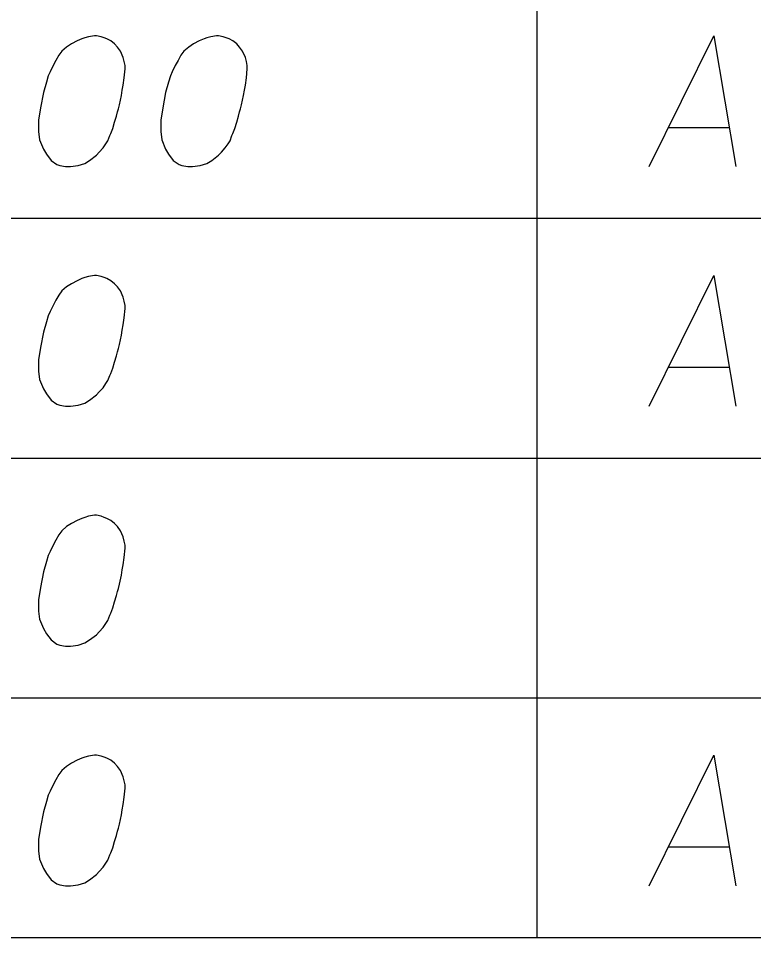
# Model space of a CAD drawing. Extents: x 2074207 to 2076812, y 516372 to 523312.
# Drawn here: x 2076426.04 to 2076453.01, y 520427.83 to 520461.56 of the extents above; entities that cross this region are included whole.
import ezdxf

# ---------------------------------------------------------------- set-up
doc = ezdxf.new("R2010")
doc.units = 0
for name, color, linetype in [('Prop DirtTable_ Soil Test Results - Outline (Major)', 7, 'Continuous'), ('Prop DirtTable_ Soil Test Results - Outline (Minor)', 7, 'Continuous'), ('Prop DirtTable_ Soil Test Results - Tx (Sample Data)', 7, 'Continuous')]:
    doc.layers.add(name, color=color, linetype=linetype)

msp = doc.modelspace()

# ---------------------------------------------------------------- linework, layer by layer
at = {"layer": 'Prop DirtTable_ Soil Test Results - Outline (Major)'}
msp.add_line((2076260.609, 520427.826), (2076811.903, 520427.826), dxfattribs=at)
at = {"layer": 'Prop DirtTable_ Soil Test Results - Outline (Minor)'}
for p, q in [((2076445.062, 520478.626), (2076445.062, 520454.226)), ((2076260.609, 520454.226), (2076811.903, 520454.226)), ((2076260.609, 520454.226), (2076811.903, 520454.226)), ((2076445.063, 520454.226), (2076445.063, 520445.426)), ((2076260.609, 520445.426), (2076811.903, 520445.426)), ((2076260.609, 520445.426), (2076811.903, 520445.426)), ((2076445.063, 520445.426), (2076445.063, 520436.626)), ((2076260.609, 520436.626), (2076811.903, 520436.626)), ((2076260.609, 520436.626), (2076811.903, 520436.626)), ((2076445.063, 520436.626), (2076445.063, 520427.826)), ((2076260.609, 520427.826), (2076811.903, 520427.826))]:
    msp.add_line(p, q, dxfattribs=at)
at = {"layer": 'Prop DirtTable_ Soil Test Results - Tx (Sample Data)'}
for points in [[(2076428.898, 520460.924), (2076428.828, 520460.924), (2076428.616, 520460.887), (2076428.475, 520460.849), (2076428.369, 520460.811), (2076428.193, 520460.735), (2076427.981, 520460.622), (2076427.805, 520460.509), (2076427.628, 520460.357), (2076427.523, 520460.206), (2076427.417, 520460.017), (2076427.311, 520459.828), (2076427.205, 520459.602), (2076427.135, 520459.45), (2076427.064, 520459.224), (2076426.958, 520458.846), (2076426.852, 520458.279), (2076426.782, 520457.825), (2076426.782, 520457.409), (2076426.817, 520457.107), (2076426.958, 520456.767), (2076427.064, 520456.578), (2076427.24, 520456.351), (2076427.452, 520456.2), (2076427.558, 520456.162), (2076427.769, 520456.124), (2076427.946, 520456.124), (2076428.228, 520456.162), (2076428.475, 520456.238), (2076428.651, 520456.351), (2076428.898, 520456.54), (2076429.004, 520456.653), (2076429.145, 520456.805), (2076429.251, 520456.956), (2076429.322, 520457.069), (2076429.392, 520457.258), (2076429.427, 520457.334), (2076429.498, 520457.523), (2076429.569, 520457.75), (2076429.639, 520457.976), (2076429.674, 520458.127), (2076429.71, 520458.241), (2076429.745, 520458.392), (2076429.815, 520458.732), (2076429.851, 520458.921), (2076429.886, 520459.11), (2076429.921, 520459.375), (2076429.957, 520459.715), (2076429.957, 520459.828), (2076429.921, 520459.979), (2076429.886, 520460.131), (2076429.78, 520460.357), (2076429.674, 520460.509), (2076429.569, 520460.622), (2076429.427, 520460.735), (2076429.286, 520460.811), (2076429.18, 520460.849), (2076429.075, 520460.887), (2076428.898, 520460.924)], [(2076433.378, 520460.924), (2076433.308, 520460.924), (2076433.096, 520460.887), (2076432.955, 520460.849), (2076432.849, 520460.811), (2076432.673, 520460.735), (2076432.461, 520460.622), (2076432.285, 520460.509), (2076432.108, 520460.357), (2076432.003, 520460.206), (2076431.897, 520460.017), (2076431.791, 520459.828), (2076431.685, 520459.602), (2076431.615, 520459.45), (2076431.544, 520459.224), (2076431.438, 520458.846), (2076431.332, 520458.279), (2076431.262, 520457.825), (2076431.262, 520457.409), (2076431.297, 520457.107), (2076431.438, 520456.767), (2076431.544, 520456.578), (2076431.72, 520456.351), (2076431.932, 520456.2), (2076432.038, 520456.162), (2076432.249, 520456.124), (2076432.426, 520456.124), (2076432.708, 520456.162), (2076432.955, 520456.238), (2076433.131, 520456.351), (2076433.378, 520456.54), (2076433.484, 520456.653), (2076433.625, 520456.805), (2076433.731, 520456.956), (2076433.802, 520457.069), (2076433.872, 520457.258), (2076433.907, 520457.334), (2076433.978, 520457.523), (2076434.049, 520457.75), (2076434.119, 520457.976), (2076434.154, 520458.127), (2076434.19, 520458.241), (2076434.225, 520458.392), (2076434.295, 520458.732), (2076434.331, 520458.921), (2076434.366, 520459.11), (2076434.401, 520459.375), (2076434.437, 520459.715), (2076434.437, 520459.828), (2076434.401, 520459.979), (2076434.366, 520460.131), (2076434.26, 520460.357), (2076434.154, 520460.509), (2076434.049, 520460.622), (2076433.907, 520460.735), (2076433.766, 520460.811), (2076433.66, 520460.849), (2076433.555, 520460.887), (2076433.378, 520460.924)], [(2076449.182, 520456.124), (2076451.545, 520460.924), (2076452.357, 520456.124)], [(2076449.887, 520457.561), (2076452.11, 520457.561)], [(2076428.898, 520452.124), (2076428.828, 520452.124), (2076428.616, 520452.087), (2076428.475, 520452.049), (2076428.369, 520452.011), (2076428.193, 520451.935), (2076427.981, 520451.822), (2076427.805, 520451.709), (2076427.628, 520451.557), (2076427.523, 520451.406), (2076427.417, 520451.217), (2076427.311, 520451.028), (2076427.205, 520450.802), (2076427.135, 520450.65), (2076427.064, 520450.424), (2076426.958, 520450.046), (2076426.852, 520449.479), (2076426.782, 520449.025), (2076426.782, 520448.609), (2076426.817, 520448.307), (2076426.958, 520447.967), (2076427.064, 520447.778), (2076427.24, 520447.551), (2076427.452, 520447.4), (2076427.558, 520447.362), (2076427.769, 520447.324), (2076427.946, 520447.324), (2076428.228, 520447.362), (2076428.475, 520447.438), (2076428.651, 520447.551), (2076428.898, 520447.74), (2076429.004, 520447.853), (2076429.145, 520448.005), (2076429.251, 520448.156), (2076429.322, 520448.269), (2076429.392, 520448.458), (2076429.427, 520448.534), (2076429.498, 520448.723), (2076429.569, 520448.95), (2076429.639, 520449.176), (2076429.674, 520449.327), (2076429.71, 520449.441), (2076429.745, 520449.592), (2076429.815, 520449.932), (2076429.851, 520450.121), (2076429.886, 520450.31), (2076429.921, 520450.575), (2076429.957, 520450.915), (2076429.957, 520451.028), (2076429.921, 520451.179), (2076429.886, 520451.331), (2076429.78, 520451.557), (2076429.674, 520451.709), (2076429.569, 520451.822), (2076429.427, 520451.935), (2076429.286, 520452.011), (2076429.18, 520452.049), (2076429.075, 520452.087), (2076428.898, 520452.124)], [(2076449.182, 520447.324), (2076451.545, 520452.124), (2076452.357, 520447.324)], [(2076449.887, 520448.761), (2076452.11, 520448.761)], [(2076428.898, 520443.324), (2076428.828, 520443.324), (2076428.616, 520443.287), (2076428.475, 520443.249), (2076428.369, 520443.211), (2076428.193, 520443.135), (2076427.981, 520443.022), (2076427.805, 520442.909), (2076427.628, 520442.757), (2076427.523, 520442.606), (2076427.417, 520442.417), (2076427.311, 520442.228), (2076427.205, 520442.002), (2076427.135, 520441.85), (2076427.064, 520441.624), (2076426.958, 520441.246), (2076426.852, 520440.679), (2076426.782, 520440.225), (2076426.782, 520439.809), (2076426.817, 520439.507), (2076426.958, 520439.167), (2076427.064, 520438.978), (2076427.24, 520438.751), (2076427.452, 520438.6), (2076427.558, 520438.562), (2076427.769, 520438.524), (2076427.946, 520438.524), (2076428.228, 520438.562), (2076428.475, 520438.638), (2076428.651, 520438.751), (2076428.898, 520438.94), (2076429.004, 520439.053), (2076429.145, 520439.205), (2076429.251, 520439.356), (2076429.322, 520439.469), (2076429.392, 520439.658), (2076429.427, 520439.734), (2076429.498, 520439.923), (2076429.569, 520440.15), (2076429.639, 520440.376), (2076429.674, 520440.527), (2076429.71, 520440.641), (2076429.745, 520440.792), (2076429.815, 520441.132), (2076429.851, 520441.321), (2076429.886, 520441.51), (2076429.921, 520441.775), (2076429.957, 520442.115), (2076429.957, 520442.228), (2076429.921, 520442.379), (2076429.886, 520442.531), (2076429.78, 520442.757), (2076429.674, 520442.909), (2076429.569, 520443.022), (2076429.427, 520443.135), (2076429.286, 520443.211), (2076429.18, 520443.249), (2076429.075, 520443.287), (2076428.898, 520443.324)], [(2076428.898, 520434.524), (2076428.828, 520434.524), (2076428.616, 520434.487), (2076428.475, 520434.449), (2076428.369, 520434.411), (2076428.193, 520434.335), (2076427.981, 520434.222), (2076427.805, 520434.109), (2076427.628, 520433.957), (2076427.523, 520433.806), (2076427.417, 520433.617), (2076427.311, 520433.428), (2076427.205, 520433.202), (2076427.135, 520433.05), (2076427.064, 520432.824), (2076426.958, 520432.446), (2076426.852, 520431.879), (2076426.782, 520431.425), (2076426.782, 520431.009), (2076426.817, 520430.707), (2076426.958, 520430.367), (2076427.064, 520430.178), (2076427.24, 520429.951), (2076427.452, 520429.8), (2076427.558, 520429.762), (2076427.769, 520429.724), (2076427.946, 520429.724), (2076428.228, 520429.762), (2076428.475, 520429.838), (2076428.651, 520429.951), (2076428.898, 520430.14), (2076429.004, 520430.253), (2076429.145, 520430.405), (2076429.251, 520430.556), (2076429.322, 520430.669), (2076429.392, 520430.858), (2076429.427, 520430.934), (2076429.498, 520431.123), (2076429.569, 520431.35), (2076429.639, 520431.576), (2076429.674, 520431.727), (2076429.71, 520431.841), (2076429.745, 520431.992), (2076429.815, 520432.332), (2076429.851, 520432.521), (2076429.886, 520432.71), (2076429.921, 520432.975), (2076429.957, 520433.315), (2076429.957, 520433.428), (2076429.921, 520433.579), (2076429.886, 520433.731), (2076429.78, 520433.957), (2076429.674, 520434.109), (2076429.569, 520434.222), (2076429.427, 520434.335), (2076429.286, 520434.411), (2076429.18, 520434.449), (2076429.075, 520434.487), (2076428.898, 520434.524)], [(2076449.182, 520429.724), (2076451.545, 520434.524), (2076452.357, 520429.724)], [(2076449.887, 520431.161), (2076452.11, 520431.161)]]:
    msp.add_lwpolyline(points, dxfattribs=at)

doc.saveas('drawing.dxf')
